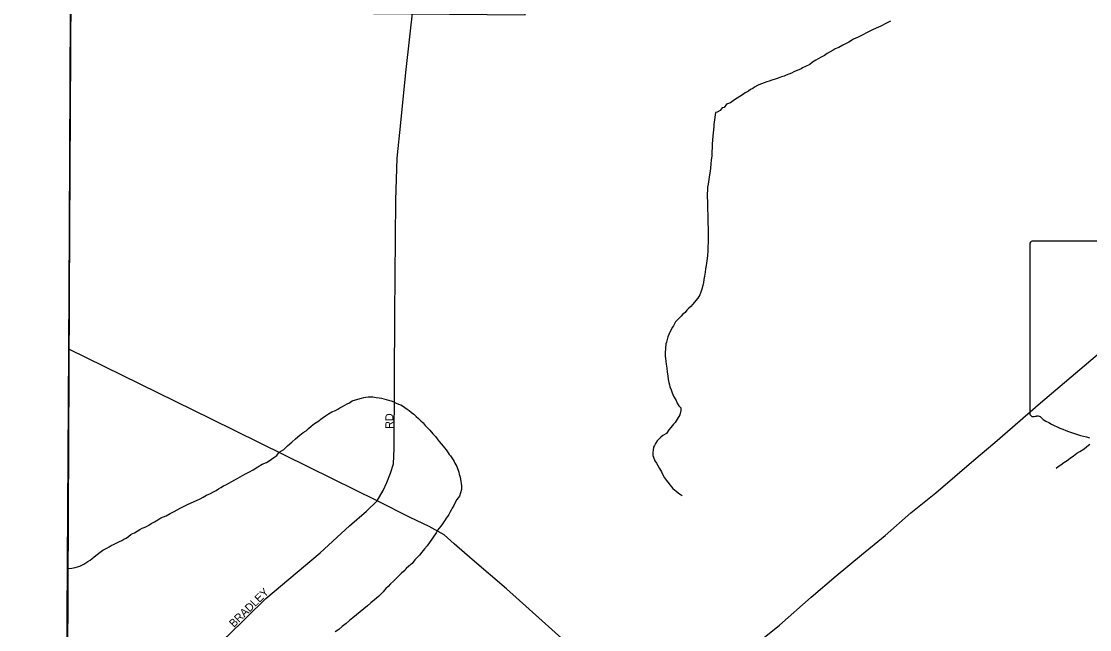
# Model space of a CAD drawing. Extents: x 2010165 to 2382125, y 1060529 to 1407316.
# Drawn here: x 2113583 to 2120255, y 1239354 to 1243150 of the extents above; entities that cross this region are included whole.
import ezdxf

# ---------------------------------------------------------------- set-up
doc = ezdxf.new("R2010")
doc.units = 0
for name, color, linetype in [('GM_X_Adjacent_County', 7, 'Continuous'), ('GM_X_City_Street', 7, 'Continuous'), ('GM_X_City_Street_Text', 7, 'Continuous'), ('GM_X_Corporation', 7, 'Continuous'), ('GM_X_County', 7, 'Continuous'), ('GM_X_Minor_River', 7, 'Continuous'), ('GM_X_State_Route', 7, 'Continuous'), ('GM_X_State_Shield', 7, 'Continuous')]:
    doc.layers.add(name, color=color, linetype=linetype)

msp = doc.modelspace()

# ---------------------------------------------------------------- linework, layer by layer
at = {"layer": 'GM_X_Adjacent_County'}
msp.add_lwpolyline([(2113902.2, 1245192.6), (2113878.9, 1241104.5), (2113861.7, 1238095.7), (2113850.6, 1235339.5), (2113849.5, 1235042.4), (2113848.7, 1234862), (2113846.5, 1234297.9), (2113846.2, 1234211.5), (2113843.3, 1233474.2), (2113829.3, 1229946.4)], dxfattribs=at)
at = {"layer": 'GM_X_City_Street'}
for points in [[(2113861.7, 1238095.7), (2113989.6, 1238240.8), (2114187.4, 1238497.6), (2114523.2, 1238906.7), (2114869, 1239311.9), (2115108.9, 1239548.7), (2115448.8, 1239833.6), (2115632.7, 1240002.1), (2115738.7, 1240094.4), (2115805.7, 1240157.8), (2115842.6, 1240222.8), (2115864.6, 1240272.9), (2115888.5, 1240331.1), (2115906.5, 1240389.2), (2115912.4, 1240485.4), (2115915.7, 1241323.1), (2115921.1, 1242034.5), (2115930.9, 1242297.1), (2115952.7, 1242517.5), (2115984.4, 1242832.2), (2116032.1, 1243257.1), (2116048.9, 1243513.1)], [(2117574.4, 1238760.5), (2117366.7, 1238954.5), (2117119.4, 1239155.8), (2116613, 1239609.6), (2116398, 1239792.4), (2116285.3, 1239889.7), (2116223.8, 1239946.2), (2116130.3, 1239997.9), (2116010.7, 1240052.9), (2115805.7, 1240157.8), (2115525.8, 1240294.8), (2114771.2, 1240667.9), (2113878.9, 1241104.5)]]:
    msp.add_lwpolyline(points, dxfattribs=at)
at = {"layer": 'GM_X_Corporation'}
msp.add_lwpolyline([(2132680.2, 1238887), (2124751.5, 1238922.2), (2124734, 1236210.6), (2124291.4, 1236212.5), (2123784.7, 1236210.1), (2121079.3, 1236231.2), (2121079, 1235091.9), (2120094.3, 1235126), (2120087.8, 1234155), (2113849.1, 1234218.1), (2113890.9, 1243217.2), (2116730.1, 1243190.3), (2116750.2, 1244175.2), (2120503.3, 1244150.8), (2120624.6, 1245916.3), (2121435.6, 1245924.1), (2121430.7, 1248710), (2122369.9, 1248724.5), (2122407.5, 1248826.9), (2123195.5, 1249602.9), (2123111, 1249688.7), (2124088.2, 1249725.4), (2124149.1, 1251538.9), (2132230.3, 1251466.2)], dxfattribs=at)
msp.add_lwpolyline([(2113906.2, 1245908.9), (2113890.9, 1243217.2), (2113849.1, 1234218.1), (2113829.3, 1229946.4), (2113744.8, 1221267.2), (2112015.1, 1221289.3), (2108462.7, 1221311.6), (2108435.6, 1221318.7), (2108389.2, 1221316.1), (2108204.3, 1221319.4), (2095838.9, 1221294.6), (2094008.8, 1221306.3), (2090317.5, 1221329.8), (2090283.5, 1221329.8), (2090249.5, 1221329.8), (2087936.7, 1221317.6), (2086892.2, 1221272.8), (2087018.7, 1245699), (2100580.4, 1245842), (2107567, 1245842.9)], close=True, dxfattribs=at)
at = {"layer": 'GM_X_County'}
msp.add_lwpolyline([(2113829.3, 1229946.4), (2113843.3, 1233474.2), (2113846.2, 1234211.5), (2113846.5, 1234297.9), (2113848.7, 1234862), (2113849.5, 1235042.4), (2113850.6, 1235339.5), (2113861.7, 1238095.7), (2113878.9, 1241104.5), (2113902.2, 1245192.6)], dxfattribs=at)
at = {"layer": 'GM_X_Minor_River'}
for points in [[(2119011.1, 1243151.9), (2118983, 1243137.8), (2118951, 1243121.6), (2118920.9, 1243107.4), (2118898.9, 1243097.3), (2118878.9, 1243087.2), (2118860.8, 1243079.1), (2118838.8, 1243067.1), (2118808.7, 1243052.9), (2118780.7, 1243038.8)], [(2118780.7, 1243038.8), (2118750.7, 1243020.6), (2118712.6, 1243002.4), (2118688.6, 1242988.3), (2118666.5, 1242978.2), (2118652.5, 1242970.1), (2118634.5, 1242960), (2118616.5, 1242949.9), (2118598.5, 1242937.8), (2118578.4, 1242927.8), (2118560.4, 1242917.6), (2118544.4, 1242907.6), (2118524.3, 1242895.5), (2118506.3, 1242881.4), (2118480.3, 1242869.2), (2118462.3, 1242861.1), (2118452.2, 1242855.1), (2118438.2, 1242847), (2118422.2, 1242840.9), (2118408.2, 1242834.9), (2118392.1, 1242826.8), (2118376.1, 1242820.7), (2118360.1, 1242814.7), (2118346.1, 1242808.6), (2118330, 1242804.5), (2118310, 1242796.4), (2118289.9, 1242790.4), (2118269.9, 1242784.3), (2118253.9, 1242778.2), (2118239.8, 1242772.1), (2118221.8, 1242766.1), (2118205.8, 1242760), (2118189.7, 1242753.9), (2118179.7, 1242749.9), (2118161.7, 1242739.8), (2118151.7, 1242731.7), (2118137.6, 1242725.6), (2118123.6, 1242715.6), (2118103.6, 1242703.5), (2118087.6, 1242691.4), (2118037.5, 1242661.1), (2118027.5, 1242655.1), (2118011.5, 1242643), (2117999.5, 1242636.9), (2117987.5, 1242632.8), (2117971.5, 1242612.7), (2117959.5, 1242610.7), (2117947.5, 1242594.6), (2117929.5, 1242584.5), (2117917.4, 1242582.5), (2117909.6, 1242522.2), (2117907.6, 1242506.2), (2117907.7, 1242492.1), (2117905.8, 1242474.1), (2117903.8, 1242454), (2117901.9, 1242435.9), (2117900, 1242409.8), (2117898, 1242385.7), (2117898.1, 1242361.7), (2117896.2, 1242337.6), (2117894.3, 1242309.5), (2117890.4, 1242285.4), (2117888.4, 1242261.3), (2117886.5, 1242235.2), (2117884.6, 1242215.1), (2117880.6, 1242193.1), (2117876.7, 1242162.9), (2117872.8, 1242134.8), (2117868.9, 1242114.7), (2117868.9, 1242096.7), (2117867, 1242074.6), (2117867.1, 1242052.5), (2117867.2, 1242026.4), (2117867.2, 1242004.4), (2117867.3, 1241986.3), (2117867.4, 1241968.2), (2117869.4, 1241952.2), (2117869.5, 1241934.1), (2117869.6, 1241914.1), (2117869.7, 1241890), (2117871.8, 1241859.9), (2117871.9, 1241827.8), (2117872, 1241799.7), (2117872.1, 1241769.6), (2117870.2, 1241745.5), (2117870.2, 1241719.4), (2117868.3, 1241687.3), (2117864.4, 1241655.2), (2117860.5, 1241627.1), (2117856.6, 1241607), (2117852.7, 1241584.9), (2117848.7, 1241560.8), (2117844.8, 1241538.8), (2117842.8, 1241520.7), (2117838.9, 1241502.6), (2117833, 1241478.5), (2117827, 1241460.4), (2117821, 1241444.4), (2117815.1, 1241434.3), (2117807.1, 1241422.2), (2117775.1, 1241384)], [(2117775.1, 1241384), (2117765.1, 1241371.9), (2117751.1, 1241359.9), (2117739.1, 1241347.8), (2117729.1, 1241333.7), (2117713.1, 1241321.6), (2117703.1, 1241311.5), (2117691.1, 1241297.5), (2117679.1, 1241285.4), (2117669.1, 1241275.3), (2117661.1, 1241263.2), (2117655.2, 1241251.2), (2117647.2, 1241239.1), (2117641.2, 1241225.1), (2117633.2, 1241211), (2117627.2, 1241196.9), (2117621.3, 1241180.8), (2117617.3, 1241164.8), (2117611.4, 1241148.7), (2117607.4, 1241138.6), (2117607.4, 1241128.6), (2117605.4, 1241118.6), (2117605.5, 1241104.5), (2117603.5, 1241086.5), (2117603.6, 1241072.4), (2117603.7, 1241058.4), (2117605.7, 1241048.3), (2117607.8, 1241028.3), (2117609.8, 1241010.2), (2117613.9, 1240986.2), (2117616, 1240960.1), (2117620.1, 1240938), (2117622.2, 1240916), (2117626.3, 1240895.9), (2117630.3, 1240881.9), (2117632.4, 1240869.8), (2117640.5, 1240849.8), (2117648.6, 1240831.8), (2117656.7, 1240811.7), (2117666.8, 1240793.7), (2117672.8, 1240783.7), (2117678.9, 1240767.6), (2117689, 1240751.6), (2117701.1, 1240737.6), (2117701.1, 1240721.6), (2117695.2, 1240695.5), (2117679.2, 1240667.3), (2117665.3, 1240647.2), (2117655.3, 1240637.1), (2117639.3, 1240615), (2117627.3, 1240600.9), (2117611.3, 1240578.8), (2117589.3, 1240564.7), (2117577.3, 1240554.6), (2117567.3, 1240544.6), (2117553.3, 1240532.5), (2117543.3, 1240516.4), (2117537.3, 1240504.3), (2117531.4, 1240492.3), (2117529.4, 1240474.2), (2117527.5, 1240462.1), (2117527.5, 1240440.1), (2117531.6, 1240430.1), (2117539.7, 1240408), (2117549.8, 1240394), (2117557.9, 1240378), (2117567.9, 1240359.9), (2117580.1, 1240339.9), (2117590.2, 1240319.9), (2117600.2, 1240301.8), (2117612.4, 1240283.8), (2117642.6, 1240245.8), (2117652.7, 1240235.8), (2117662.7, 1240225.8), (2117672.8, 1240217.8), (2117684.9, 1240207.8), (2117698.9, 1240197.8), (2117703, 1240195.8), (2117711, 1240191.8)], [(2113875.3, 1239736.1), (2113897.9, 1239738.1), (2113920, 1239742.2), (2113934, 1239746.3), (2113948.1, 1239750.3), (2113960.1, 1239756.4), (2113974.1, 1239762.4), (2113986.1, 1239770.5), (2113998.1, 1239778.6), (2114012.2, 1239786.6), (2114024.2, 1239796.7), (2114038.2, 1239808.8), (2114056.2, 1239822.9), (2114074.2, 1239837), (2114092.2, 1239849.1), (2114116.2, 1239863.2), (2114132.3, 1239871.3), (2114144.3, 1239879.4), (2114158.3, 1239885.4), (2114170.3, 1239891.5), (2114184.3, 1239897.6), (2114196.4, 1239903.6), (2114210.4, 1239909.7), (2114222.4, 1239917.8), (2114238.4, 1239925.8), (2114252.4, 1239935.9), (2114268.4, 1239950), (2114290.5, 1239958.1), (2114306.5, 1239968.2), (2114322.5, 1239978.3), (2114338.5, 1239986.4), (2114350.6, 1239992.4), (2114364.6, 1239998.5), (2114378.6, 1240006.6), (2114394.6, 1240016.6), (2114414.7, 1240026.7), (2114434.7, 1240038.8), (2114454.7, 1240050.9), (2114486.8, 1240065.1), (2114512.8, 1240079.2), (2114536.8, 1240091.3), (2114556.9, 1240101.4), (2114574.9, 1240111.5), (2114594.9, 1240121.6), (2114621, 1240135.8), (2114699.1, 1240170.1), (2114719.1, 1240180.2), (2114739.1, 1240194.3), (2114765.2, 1240204.4), (2114783.2, 1240214.5), (2114799.2, 1240222.6), (2114813.3, 1240232.7), (2114829.3, 1240240.8), (2114845.3, 1240250.8), (2114863.3, 1240260.9), (2114879.4, 1240269), (2114897.4, 1240279.1), (2114915.4, 1240289.2), (2114935.4, 1240299.3), (2114963.5, 1240315.4), (2114987.5, 1240327.6), (2115007.5, 1240339.7), (2115031.6, 1240351.8), (2115059.6, 1240369.9), (2115087.6, 1240386.1), (2115113.7, 1240398.2), (2115131.7, 1240408.3), (2115145.7, 1240418.4), (2115159.7, 1240428.4), (2115177.7, 1240440.6), (2115193.7, 1240460.7), (2115221.8, 1240478.8), (2115245.8, 1240501), (2115271.8, 1240523.1), (2115295.8, 1240545.3), (2115321.8, 1240567.4), (2115343.8, 1240583.6), (2115361.8, 1240595.6), (2115375.8, 1240609.7), (2115393.8, 1240623.8), (2115413.8, 1240640), (2115433.9, 1240654.1), (2115461.9, 1240674.2), (2115481.9, 1240688.3), (2115501.9, 1240700.4), (2115522, 1240712.6), (2115544, 1240722.6), (2115560, 1240730.7), (2115572, 1240738.8), (2115588, 1240746.9), (2115604.1, 1240755), (2115618.1, 1240763), (2115632.1, 1240769.1), (2115648.1, 1240781.2), (2115670.2, 1240787.3), (2115708.3, 1240799.4), (2115722.3, 1240803.5), (2115734.3, 1240805.5), (2115748.4, 1240807.6), (2115764.4, 1240807.6), (2115778.5, 1240807.7)], [(2115778.5, 1240807.7), (2115788.5, 1240805.7), (2115798.5, 1240803.7), (2115818.6, 1240801.8), (2115832.7, 1240797.8), (2115846.7, 1240793.9), (2115860.8, 1240789.9), (2115876.9, 1240785.9), (2115892.9, 1240782), (2115909, 1240776), (2115923.1, 1240768), (2115939.2, 1240762.1), (2115953.2, 1240756.1), (2115963.3, 1240750.1), (2115977.4, 1240740.1), (2115993.4, 1240730.1), (2116005.5, 1240722.1), (2116019.6, 1240710.1), (2116033.7, 1240698.1), (2116049.8, 1240684.1), (2116063.9, 1240672.1), (2116078, 1240658.1), (2116092.1, 1240644.1), (2116104.2, 1240628.1), (2116120.3, 1240614.1), (2116134.4, 1240598.1), (2116152.5, 1240576.1), (2116168.6, 1240560.1), (2116180.7, 1240544.1), (2116192.8, 1240528.1), (2116204.9, 1240514.1), (2116217, 1240500.1), (2116225.1, 1240488.1), (2116235.1, 1240476.1), (2116249.2, 1240458), (2116255.3, 1240448), (2116263.3, 1240438), (2116271.4, 1240426), (2116279.5, 1240414), (2116285.5, 1240404), (2116289.6, 1240393.9), (2116295.7, 1240381.9), (2116301.7, 1240371.9), (2116315.9, 1240337.8), (2116317.9, 1240323.8), (2116324, 1240305.8), (2116326.1, 1240291.7), (2116328.1, 1240279.7), (2116330.2, 1240263.6), (2116332.2, 1240253.6), (2116332.3, 1240243.6), (2116332.3, 1240229.5), (2116320.4, 1240187.4), (2116302.4, 1240165.2), (2116292.5, 1240147.1), (2116284.5, 1240129.1), (2116274.5, 1240113), (2116266.5, 1240098.9), (2116258.6, 1240084.8), (2116252.6, 1240072.8), (2116244.6, 1240060.7), (2116236.6, 1240050.6), (2116230.6, 1240038.6), (2116220.6, 1240026.5), (2116212.6, 1240014.4), (2116202.7, 1240000.4), (2116192.7, 1239988.3), (2116182.7, 1239974.2), (2116174.7, 1239958.1), (2116132.8, 1239897.8), (2116116.8, 1239877.7), (2116100.8, 1239857.6), (2116084.8, 1239837.4), (2116068.8, 1239819.3), (2116054.9, 1239805.2), (2116040.9, 1239789.1), (2116022.9, 1239767), (2116002.9, 1239750.9), (2115986.9, 1239734.8), (2115970.9, 1239718.7), (2115954.9, 1239704.6), (2115938.9, 1239688.5), (2115924.9, 1239674.4), (2115906.9, 1239656.3), (2115888.9, 1239640.2), (2115872.9, 1239624.1), (2115858.9, 1239610), (2115842.9, 1239589.8), (2115812.9, 1239561.7), (2115788.9, 1239539.5), (2115764.9, 1239521.4), (2115744.9, 1239503.2), (2115722.9, 1239483.1), (2115698.8, 1239465), (2115676.8, 1239446.8), (2115652.8, 1239426.7), (2115632.8, 1239410.6), (2115610.8, 1239392.4), (2115586.8, 1239374.3), (2115566.8, 1239354.2), (2115542.8, 1239340.1)], [(2120046.1, 1240361.9), (2120058.2, 1240372), (2120074.2, 1240382.1), (2120094.2, 1240396.2), (2120114.2, 1240410.3), (2120134.2, 1240424.4), (2120154.2, 1240438.5), (2120174.3, 1240454.6), (2120194.3, 1240466.7), (2120220.3, 1240482.9), (2120236.3, 1240497), (2120256.3, 1240511.1)]]:
    msp.add_lwpolyline(points, dxfattribs=at)
at = {"layer": 'GM_X_State_Route'}
msp.add_lwpolyline([(2113850.6, 1235339.5), (2114650.8, 1236082.2), (2115903.8, 1237299.6), (2116442.3, 1237786.1), (2117574.4, 1238760.5), (2118094.7, 1239202.2), (2118318.6, 1239381.7), (2118515.4, 1239556.9), (2118671.7, 1239689.2), (2118830, 1239821.4), (2118978.3, 1239941.6), (2119138.5, 1240083.9), (2119294.8, 1240208.2), (2119532.4, 1240412.7), (2119663.5, 1240522.8), (2119948.6, 1240769), (2120289.2, 1241059.1), (2120453.1, 1241196.2), (2120582.4, 1241298.7), (2120721.1, 1241398), (2120852, 1241481.6), (2120995.4, 1241565.1), (2121286.3, 1241720.4)], dxfattribs=at)
at = {"layer": 'GM_X_State_Shield'}
for p, q in [((2119881.8, 1241760), (2119881.8, 1240703.3)), ((2120303.2, 1241778.2), (2119895.5, 1241778.2))]:
    msp.add_line(p, q, dxfattribs=at)
for centre, radius, start, end in [((2119897.7, 1241762.2), 16.1, 98.1301, 188.1301), ((2119897.9, 1240701), 16.3, 171.95839, 258.30661), ((2119900.3, 1240809.1), 124.2, 267.33899, 280.60386), ((2119925.7, 1240642.4), 44.8, 29.74838, 93.27175), ((2120491, 1241591.7), 1066.1, 240.41292, 257.1985)]:
    msp.add_arc(centre, radius, start, end, dxfattribs=at)

# ---------------------------------------------------------------- texts
at = {"layer": 'GM_X_City_Street_Text'}
for s, rotation, p in [('RD', 90, (2115906, 1240607.5)), ('BRADLEY', 44.39557, (2114909.8, 1239364.2))]:
    msp.add_text(s, height=50, rotation=rotation, dxfattribs=at).set_placement(p)

doc.saveas('drawing.dxf')
